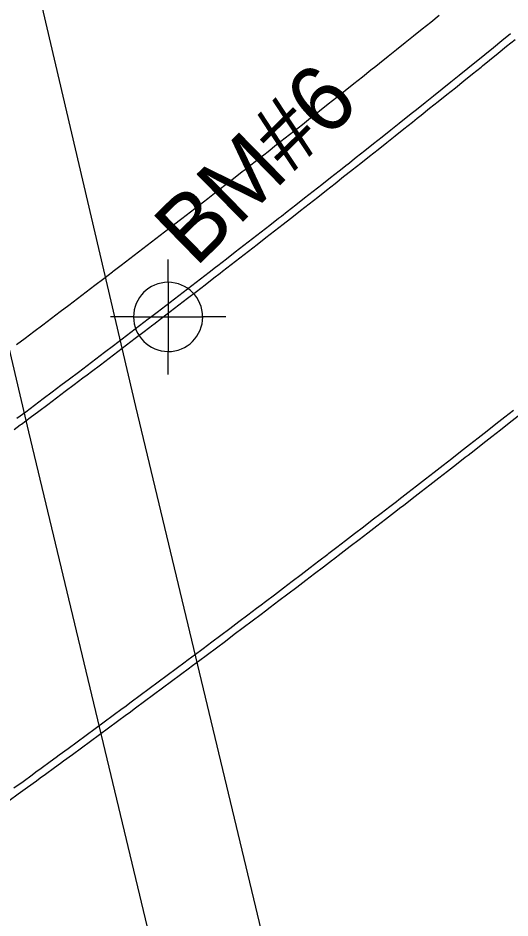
# Model space of a CAD drawing. Extents: x 2145380 to 2157287, y 139568 to 149130.
# Drawn here: x 2149881.6 to 2149926, y 143436.5 to 143517.7 of the extents above; entities that cross this region are included whole.
import ezdxf

# ---------------------------------------------------------------- set-up
doc = ezdxf.new("R2010")
doc.units = 0
for name, color, linetype in [('PR_PREVIOUSLY CONSTRUCTED', 7, 'Continuous'), ('SURV_Benchmark', 7, 'Continuous'), ('TOPO_Flowline', 7, 'Continuous')]:
    doc.layers.add(name, color=color, linetype=linetype)

# ---------------------------------------------------------------- blocks, each defined once
blk = doc.blocks.new('BM')
at = {"layer": 'SURV_Benchmark'}
for p, q in [((0, 2.493), (0, 4.153)), ((-2.493, 0), (-4.157, 0)), ((4.157, 0), (2.493, 0)), ((0, -4.157), (0, -2.493))]:
    blk.add_line(p, q, dxfattribs=at)
for points in [[(-0.002, 2.495), (0, 2.493), (0, 0), (2.493, 0), (2.493, 0), (2.494, 0.002)], [(-0.002, 2.495), (0, 2.493), (0, 0), (2.493, 0), (2.493, 0), (2.494, 0.002), (2.494, 0.002)], [(-2.496, -0.001), (-2.493, 0), (0, 0), (0, -2.493), (0.001, -2.495)], [(-2.496, -0.001), (-2.493, 0), (0, 0), (0, -2.493), (0.001, -2.495)]]:
    blk.add_lwpolyline(points, dxfattribs=at)
for centre, start, end in [((0.001, -0.001), 90.06381, 180.00681), ((-0.002, -0.001), 0.06381, 90.00681), ((-0.002, -0.001), 0.06381, 90.00681), ((0.001, 0.001), 180.06381, 270.00681), ((0.001, 0.001), 180.06381, 270.00681), ((0.001, -0.001), 269.94719, 359.99266)]:
    blk.add_arc(centre, 2.496, start, end, dxfattribs=at)

msp = doc.modelspace()

# ---------------------------------------------------------------- linework, layer by layer
at = {"layer": 'PR_PREVIOUSLY CONSTRUCTED'}
for points in [[(2149881.471, 143488.204), (2149882.259, 143488.797), (2149883.047, 143489.391), (2149883.835, 143489.986), (2149884.225, 143490.28), (2149884.622, 143490.58), (2149885.409, 143491.176), (2149886.195, 143491.772), (2149886.981, 143492.369), (2149887.766, 143492.966), (2149888.552, 143493.564), (2149889.336, 143494.162), (2149890.12, 143494.761), (2149890.205, 143494.825), (2149890.904, 143495.36), (2149891.688, 143495.96), (2149892.471, 143496.56), (2149893.253, 143497.161), (2149894.035, 143497.763), (2149894.817, 143498.365), (2149895.599, 143498.967), (2149896.161, 143499.402), (2149896.379, 143499.571), (2149897.16, 143500.174), (2149897.94, 143500.779), (2149898.72, 143501.383), (2149899.499, 143501.989), (2149900.278, 143502.595), (2149901.056, 143503.201), (2149901.834, 143503.808), (2149902.092, 143504.01), (2149902.612, 143504.416), (2149903.389, 143505.024), (2149904.165, 143505.632), (2149904.942, 143506.241), (2149905.717, 143506.851), (2149906.493, 143507.461), (2149907.268, 143508.072), (2149907.999, 143508.649), (2149908.042, 143508.683), (2149908.816, 143509.295), (2149909.59, 143509.908), (2149910.363, 143510.521), (2149911.136, 143511.134), (2149911.909, 143511.748), (2149912.681, 143512.363), (2149913.452, 143512.978), (2149913.881, 143513.32), (2149914.223, 143513.593), (2149914.994, 143514.209), (2149915.764, 143514.826), (2149916.534, 143515.443), (2149917.303, 143516.061), (2149918.072, 143516.679), (2149918.841, 143517.298), (2149919.609, 143517.918)], [(2149881.51, 143481.559), (2149882.303, 143482.153), (2149883.096, 143482.747), (2149883.888, 143483.341), (2149884.68, 143483.936), (2149885.471, 143484.532), (2149886.262, 143485.128), (2149887.053, 143485.724), (2149887.444, 143486.02), (2149887.843, 143486.322), (2149888.633, 143486.919), (2149889.422, 143487.518), (2149890.211, 143488.116), (2149891, 143488.716), (2149891.788, 143489.316), (2149892.575, 143489.916), (2149893.363, 143490.517), (2149893.447, 143490.582), (2149894.149, 143491.119), (2149894.936, 143491.721), (2149895.722, 143492.324), (2149896.507, 143492.927), (2149897.292, 143493.531), (2149898.077, 143494.135), (2149898.861, 143494.74), (2149899.426, 143495.176), (2149899.645, 143495.346), (2149900.429, 143495.952), (2149901.212, 143496.558), (2149901.994, 143497.165), (2149902.776, 143497.773), (2149903.558, 143498.381), (2149904.339, 143498.99), (2149905.12, 143499.599), (2149905.38, 143499.801), (2149905.901, 143500.209), (2149906.681, 143500.819), (2149907.46, 143501.43), (2149908.24, 143502.042), (2149909.018, 143502.654), (2149909.797, 143503.266), (2149910.575, 143503.879), (2149911.309, 143504.459), (2149911.352, 143504.493), (2149912.129, 143505.107), (2149912.906, 143505.722), (2149913.682, 143506.337), (2149914.458, 143506.953), (2149915.233, 143507.569), (2149916.008, 143508.186), (2149916.782, 143508.803), (2149917.213, 143509.147), (2149917.556, 143509.421), (2149918.33, 143510.04), (2149919.103, 143510.659), (2149919.876, 143511.278), (2149920.648, 143511.898), (2149921.42, 143512.519), (2149922.191, 143513.14), (2149922.963, 143513.762), (2149923.093, 143513.867), (2149923.733, 143514.384), (2149924.503, 143515.007), (2149925.273, 143515.63), (2149926.042, 143516.254)], [(2149881.267, 143480.544), (2149881.817, 143480.955), (2149881.91, 143481.025), (2149882.704, 143481.618), (2149883.497, 143482.212), (2149884.289, 143482.807), (2149885.081, 143483.402), (2149885.873, 143483.998), (2149886.664, 143484.595), (2149887.455, 143485.192), (2149887.847, 143485.487), (2149888.246, 143485.789), (2149889.036, 143486.387), (2149889.826, 143486.986), (2149890.615, 143487.585), (2149891.404, 143488.184), (2149892.192, 143488.785), (2149892.98, 143489.386), (2149893.768, 143489.987), (2149893.853, 143490.052), (2149894.555, 143490.589), (2149895.342, 143491.191), (2149896.128, 143491.794), (2149896.914, 143492.398), (2149897.7, 143493.002), (2149898.485, 143493.606), (2149899.269, 143494.212), (2149899.834, 143494.648), (2149900.054, 143494.817), (2149900.837, 143495.424), (2149901.621, 143496.03), (2149902.404, 143496.638), (2149903.186, 143497.246), (2149903.968, 143497.854), (2149904.75, 143498.463), (2149905.531, 143499.073), (2149905.791, 143499.275), (2149906.312, 143499.683), (2149907.092, 143500.294), (2149907.872, 143500.905), (2149908.652, 143501.516), (2149909.431, 143502.129), (2149910.21, 143502.742), (2149910.988, 143503.355), (2149911.723, 143503.935), (2149911.766, 143503.969), (2149912.543, 143504.583), (2149913.32, 143505.198), (2149914.097, 143505.814), (2149914.873, 143506.43), (2149915.649, 143507.047), (2149916.424, 143507.664), (2149917.199, 143508.281), (2149917.63, 143508.625), (2149917.973, 143508.9), (2149918.747, 143509.518), (2149919.521, 143510.138), (2149920.294, 143510.758), (2149921.066, 143511.378), (2149921.839, 143511.999), (2149922.61, 143512.62), (2149923.382, 143513.242), (2149923.512, 143513.348), (2149924.153, 143513.865), (2149924.923, 143514.488), (2149925.693, 143515.112), (2149926.463, 143515.736)], [(2149881.243, 143448.214), (2149882.059, 143448.807), (2149882.875, 143449.401), (2149883.226, 143449.656), (2149883.69, 143449.995), (2149884.505, 143450.59), (2149885.042, 143450.982), (2149885.32, 143451.185), (2149886.134, 143451.781), (2149886.948, 143452.378), (2149887.762, 143452.975), (2149888.575, 143453.573), (2149889.387, 143454.171), (2149890.2, 143454.77), (2149891.011, 143455.369), (2149891.231, 143455.531), (2149891.823, 143455.969), (2149892.634, 143456.57), (2149893.444, 143457.171), (2149894.254, 143457.772), (2149895.064, 143458.375), (2149895.873, 143458.977), (2149896.682, 143459.581), (2149896.835, 143459.696), (2149897.396, 143460.114), (2149897.49, 143460.185), (2149898.298, 143460.789), (2149899.106, 143461.394), (2149899.913, 143462), (2149900.72, 143462.606), (2149901.526, 143463.213), (2149902.332, 143463.82), (2149903.137, 143464.428), (2149903.536, 143464.729), (2149903.942, 143465.037), (2149904.747, 143465.646), (2149905.551, 143466.255), (2149906.355, 143466.865), (2149907.158, 143467.476), (2149907.961, 143468.087), (2149908.763, 143468.699), (2149909.565, 143469.311), (2149909.652, 143469.377), (2149910.367, 143469.924), (2149911.168, 143470.538), (2149911.969, 143471.152), (2149912.769, 143471.766), (2149913.569, 143472.382), (2149914.369, 143472.997), (2149915.168, 143473.614), (2149915.743, 143474.057), (2149915.966, 143474.23), (2149916.764, 143474.848), (2149917.562, 143475.466), (2149918.359, 143476.084), (2149919.156, 143476.703), (2149919.953, 143477.323), (2149920.749, 143477.943), (2149921.544, 143478.564), (2149921.808, 143478.77), (2149922.34, 143479.185), (2149923.134, 143479.807), (2149923.929, 143480.429), (2149924.722, 143481.052), (2149925.516, 143481.676), (2149926.309, 143482.3)], [(2149880.818, 143447.081), (2149881.635, 143447.673), (2149882.452, 143448.267), (2149883.268, 143448.861), (2149883.619, 143449.116), (2149884.084, 143449.455), (2149884.899, 143450.051), (2149885.436, 143450.443), (2149885.714, 143450.646), (2149886.529, 143451.243), (2149887.343, 143451.839), (2149888.157, 143452.437), (2149888.97, 143453.035), (2149889.783, 143453.633), (2149890.596, 143454.232), (2149891.408, 143454.832), (2149891.628, 143454.995), (2149892.22, 143455.432), (2149893.031, 143456.033), (2149893.842, 143456.635), (2149894.652, 143457.237), (2149895.462, 143457.839), (2149896.272, 143458.442), (2149897.081, 143459.046), (2149897.235, 143459.161), (2149897.795, 143459.579), (2149897.89, 143459.65), (2149898.698, 143460.255), (2149899.506, 143460.86), (2149900.314, 143461.466), (2149901.121, 143462.073), (2149901.928, 143462.68), (2149902.734, 143463.287), (2149903.54, 143463.895), (2149903.938, 143464.197), (2149904.345, 143464.504), (2149905.15, 143465.113), (2149905.955, 143465.723), (2149906.759, 143466.334), (2149907.562, 143466.945), (2149908.366, 143467.556), (2149909.168, 143468.168), (2149909.971, 143468.781), (2149910.057, 143468.847), (2149910.773, 143469.394), (2149911.574, 143470.008), (2149912.375, 143470.622), (2149913.176, 143471.237), (2149913.976, 143471.852), (2149914.776, 143472.468), (2149915.576, 143473.085), (2149916.151, 143473.529), (2149916.375, 143473.702), (2149917.173, 143474.32), (2149917.971, 143474.938), (2149918.769, 143475.557), (2149919.566, 143476.176), (2149920.363, 143476.796), (2149921.159, 143477.417), (2149921.955, 143478.038), (2149922.219, 143478.244), (2149922.751, 143478.659), (2149923.546, 143479.281), (2149924.341, 143479.904), (2149925.135, 143480.527), (2149925.928, 143481.151), (2149926.722, 143481.775)]]:
    msp.add_lwpolyline(points, dxfattribs=at)
at = {"layer": 'TOPO_Flowline'}
for points in [[(2149924.345, 143357.799), (2149915.707, 143384.581), (2149907.931, 143417.122), (2149892.239, 143482.63), (2149877.641, 143544.805), (2149856.484, 143632.563), (2149844.053, 143683.221), (2149833.019, 143729.054)], [(2149915.605, 143354.82), (2149906.342, 143381.959), (2149898.285, 143414.815), (2149882.588, 143480.342), (2149867.992, 143542.509), (2149846.847, 143630.219), (2149834.416, 143680.879), (2149823.366, 143726.777)]]:
    msp.add_lwpolyline(points, dxfattribs=at)

# ---------------------------------------------------------------- block references
at = {"layer": 'SURV_Benchmark', "xscale": 1.25, "yscale": 1.25}
msp.add_blockref('BM', (2149895.15, 143490.703), dxfattribs=at)

# ---------------------------------------------------------------- texts
at = {"layer": 'SURV_Benchmark'}
msp.add_text('BM#6', height=6, rotation=44.3724, dxfattribs=at).set_placement((2149897.61, 143495.089))

doc.saveas('drawing.dxf')
